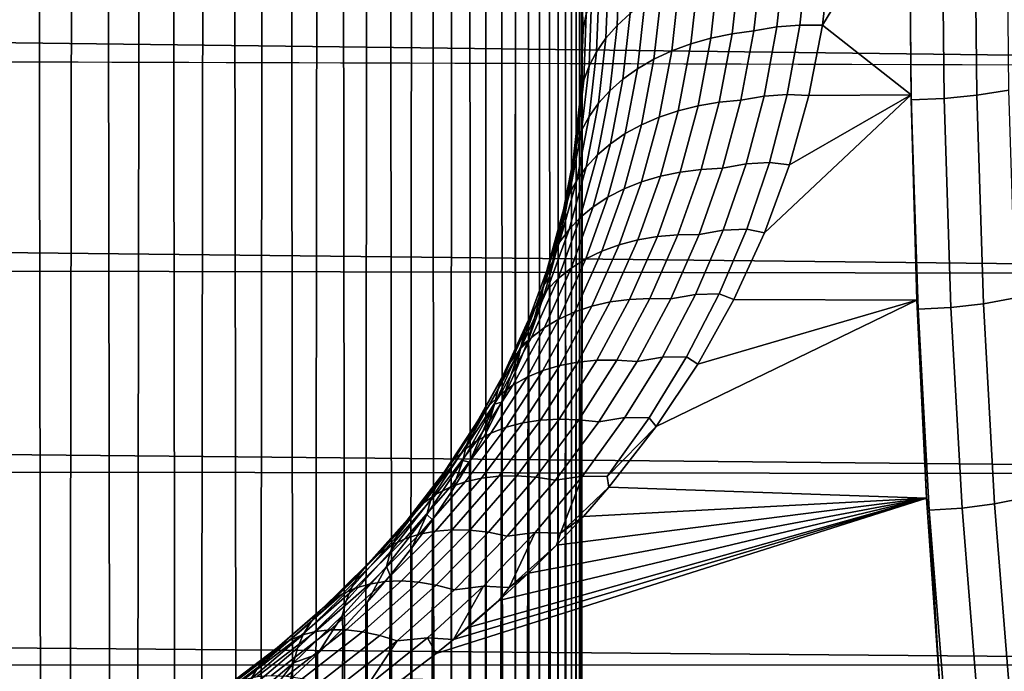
# Model space of a CAD drawing. Header units: metres. Extents: x -29 to 117, y -464 to 29.
# Tile 338 of 362: x 107.61 to 111.53, y -21.3 to -18.71. Entities that reach past the tile are written whole.
import ezdxf

# ---------------------------------------------------------------- set-up
doc = ezdxf.new("R2010")
doc.units = ezdxf.units.M
doc.layers.add('solid_24_501_056_XXX', color=7, linetype='CONTINUOUS')

msp = doc.modelspace()

# ---------------------------------------------------------------- linework, layer by layer
at = {"layer": 'solid_24_501_056_XXX'}
for points in [[(107.678444, -14.947405, 76.994499), (107.535042, -14.842514, 77.049065), (107.460922, -58.685654, 129.387787), (107.748825, -58.863129, 129.238861)], [(107.818336, -15.055886, 76.937325), (107.678444, -14.947405, 76.994499), (107.748825, -58.863129, 129.238861)], [(107.954483, -15.167619, 76.877426), (107.818336, -15.055886, 76.937325), (107.748825, -58.863129, 129.238861), (108.021912, -59.053841, 129.078842)], [(108.086777, -15.282563, 76.814911), (107.954483, -15.167619, 76.877426), (108.021912, -59.053841, 129.078842)], [(108.215126, -15.400729, 76.749916), (108.086777, -15.282563, 76.814911), (108.021912, -59.053841, 129.078842), (108.27916, -59.257069, 128.90831)], [(108.339325, -15.521753, 76.682358), (108.215126, -15.400729, 76.749916), (108.27916, -59.257069, 128.90831)], [(108.459167, -15.645267, 76.612137), (108.339325, -15.521753, 76.682358), (108.27916, -59.257069, 128.90831), (108.519585, -59.472046, 128.727921)], [(108.574585, -15.771293, 76.539436), (108.459167, -15.645267, 76.612137), (108.519585, -59.472046, 128.727921)], [(108.685501, -15.899735, 76.464363), (108.574585, -15.771293, 76.539436), (108.519585, -59.472046, 128.727921), (108.742287, -59.697952, 128.538361)], [(108.791748, -16.030245, 76.386826), (108.685501, -15.899735, 76.464363), (108.742287, -59.697952, 128.538361)], [(108.893204, -16.162477, 76.306793), (108.791748, -16.030245, 76.386826), (108.742287, -59.697952, 128.538361), (108.946404, -59.933929, 128.340347)], [(108.989815, -16.296471, 76.224464), (108.893204, -16.162477, 76.306793), (108.946404, -59.933929, 128.340347)], [(109.081512, -16.432068, 76.139915), (108.989815, -16.296471, 76.224464), (108.946404, -59.933929, 128.340347), (109.131172, -60.179089, 128.134644)], [(109.168205, -16.568954, 76.053093), (109.081512, -16.432068, 76.139915), (109.131172, -60.179089, 128.134644)], [(109.249817, -16.706852, 75.963989), (109.168205, -16.568954, 76.053093), (109.131172, -60.179089, 128.134644), (109.295891, -60.432495, 127.922012)], [(109.326302, -16.845768, 75.872833), (109.249817, -16.706852, 75.963989), (109.295891, -60.432495, 127.922012)], [(109.397629, -16.985523, 75.779671), (109.326302, -16.845768, 75.872833), (109.295891, -60.432495, 127.922012), (109.439926, -60.693188, 127.703262)], [(109.46376, -17.125877, 75.684456), (109.397629, -16.985523, 75.779671), (109.439926, -60.693188, 127.703262)], [(109.524651, -17.266617, 75.587219), (109.46376, -17.125877, 75.684456), (109.439926, -60.693188, 127.703262), (109.562744, -60.960178, 127.479233)], [(109.580276, -17.407701, 75.488182), (109.524651, -17.266617, 75.587219), (109.562744, -60.960178, 127.479233)], [(109.63063, -17.548967, 75.387367), (109.580276, -17.407701, 75.488182), (109.562744, -60.960178, 127.479233), (109.663872, -61.232456, 127.250763)], [(109.675697, -17.690237, 75.284767), (109.63063, -17.548967, 75.387367), (109.663872, -61.232456, 127.250763)], [(109.715462, -17.83136, 75.180435), (109.675697, -17.690237, 75.284767), (109.663872, -61.232456, 127.250763), (109.742928, -61.508984, 127.018723)], [(109.749908, -17.97225, 75.074539), (109.715462, -17.83136, 75.180435), (109.742928, -61.508984, 127.018723)], [(68.068306, -17.855564, 30.109602), (115.698807, -18.043081, 30.263849), (115.756416, -18.900509, 31.004889), (67.94294, -18.310102, 30.488224)], [(109.779045, -18.112753, 74.967148), (109.749908, -17.97225, 75.074539), (109.742928, -61.508984, 127.018723), (109.799614, -61.788719, 126.784004)], [(109.802856, -18.252718, 74.858315), (109.779045, -18.112753, 74.967148), (109.799614, -61.788719, 126.784004)], [(111.407646, -18.1472, 73.626991), (111.416527, -19.008642, 72.873657), (111.54438, -18.988077, 72.853874), (111.53553, -18.128948, 73.60524)], [(111.146767, -18.161894, 73.644501), (110.834473, -18.447405, 73.401688), (110.801811, -18.72998, 73.154823)], [(111.15448, -19.007828, 72.905533), (111.146767, -18.161894, 73.644501), (110.801811, -18.72998, 73.154823)], [(111.286674, -19.021643, 72.885094), (111.277763, -18.158209, 73.640114), (111.146767, -18.161894, 73.644501), (111.155693, -19.026981, 72.888084)], [(111.155693, -19.026981, 72.888084), (111.146767, -18.161894, 73.644501), (111.15448, -19.007828, 72.905533)], [(111.277763, -18.158209, 73.640114), (111.286674, -19.021643, 72.885094), (111.416527, -19.008642, 72.873657), (111.407646, -18.1472, 73.626991)], [(109.821358, -18.392002, 74.748123), (109.802856, -18.252718, 74.858315), (109.799614, -61.788719, 126.784004), (109.83371, -62.070595, 126.547478)], [(67.817108, -18.756699, 30.876354), (67.94294, -18.310102, 30.488224), (115.756416, -18.900509, 31.004889)], [(109.834557, -18.530506, 74.636688), (109.821358, -18.392002, 74.748123), (109.83371, -62.070595, 126.547478)], [(110.036652, -18.683544, 73.722771), (110.046547, -18.417734, 73.949402), (109.994362, -18.466795, 74.007874), (109.984489, -18.7311, 73.782494)], [(109.839233, -18.480223, 74.560486), (109.849327, -18.745371, 74.339867), (109.862091, -18.686567, 74.269783), (109.851936, -18.421762, 74.48999)], [(110.650986, -18.456911, 73.415779), (110.56076, -18.47168, 73.430916), (110.529503, -18.752806, 73.184517), (110.620399, -18.737034, 73.170586)], [(110.742653, -18.449339, 73.405533), (110.650986, -18.456911, 73.415779), (110.620399, -18.737034, 73.170586), (110.712349, -18.730188, 73.159958)], [(110.712349, -18.730188, 73.159958), (110.801811, -18.72998, 73.154823), (110.834473, -18.447405, 73.401688), (110.742653, -18.449339, 73.405533)], [(109.849327, -18.745371, 74.339867), (109.839233, -18.480223, 74.560486), (109.842461, -18.668106, 74.524132), (109.845093, -18.804682, 74.410545)], [(109.984489, -18.7311, 73.782494), (109.994362, -18.466795, 74.007874), (109.949898, -18.518162, 74.069084), (109.93959, -18.781912, 73.845352)], [(110.388756, -18.507692, 73.487854), (110.3582, -18.78191, 73.247231), (110.442329, -18.764578, 73.213005), (110.473221, -18.487015, 73.456421)], [(110.473221, -18.487015, 73.456421), (110.442329, -18.764578, 73.213005), (110.529503, -18.752806, 73.184517), (110.56076, -18.47168, 73.430916)], [(109.842461, -18.668106, 74.524132), (109.834557, -18.530506, 74.636688), (109.83371, -62.070595, 126.547478), (109.845093, -62.353542, 126.310059)], [(109.93959, -18.781912, 73.845352), (109.949898, -18.518162, 74.069084), (109.91259, -18.572475, 74.133812), (109.902328, -18.835545, 73.910797)], [(110.231926, -18.564327, 73.567352), (110.201927, -18.832615, 73.331665), (110.27784, -18.804653, 73.286896), (110.308098, -18.533537, 73.524933)], [(110.308098, -18.533537, 73.524933), (110.27784, -18.804653, 73.286896), (110.3582, -18.78191, 73.247231), (110.388756, -18.507692, 73.487854)], [(109.902328, -18.835545, 73.910797), (109.91259, -18.572475, 74.133812), (109.88324, -18.628771, 74.200905), (109.873024, -18.891542, 73.978287)], [(110.160904, -18.5998, 73.614738), (110.131111, -18.865557, 73.381157), (110.201927, -18.832615, 73.331665), (110.231926, -18.564327, 73.567352)], [(110.095627, -18.639654, 73.666695), (110.06601, -18.903194, 73.434952), (110.131111, -18.865557, 73.381157), (110.160904, -18.5998, 73.614738)], [(109.873024, -18.891542, 73.978287), (109.88324, -18.628771, 74.200905), (109.862091, -18.686567, 74.269783), (109.851929, -18.949427, 74.047234)], [(110.036652, -18.683544, 73.722771), (110.007164, -18.945206, 73.492577), (110.06601, -18.903194, 73.434952), (110.095627, -18.639654, 73.666695)], [(109.83371, -62.63649, 126.072639), (109.845093, -18.804682, 74.410545), (109.842461, -18.668106, 74.524132), (109.845093, -62.353542, 126.310059)], [(109.851929, -18.949427, 74.047234), (109.862091, -18.686567, 74.269783), (109.849327, -18.745371, 74.339867), (109.839226, -19.008699, 74.117043)], [(109.984489, -18.7311, 73.782494), (109.955078, -18.991236, 73.553558), (110.007164, -18.945206, 73.492577), (110.036652, -18.683544, 73.722771)], [(109.93959, -18.781912, 73.845352), (109.91021, -19.040888, 73.617355), (109.955078, -18.991236, 73.553558), (109.984489, -18.7311, 73.782494)], [(110.712349, -18.730188, 73.159958), (110.620399, -18.737034, 73.170586), (110.569519, -19.012321, 72.922821), (110.661926, -19.006311, 72.911865)], [(110.661926, -19.006311, 72.911865), (110.747208, -19.010107, 72.903458), (110.801811, -18.72998, 73.154823), (110.712349, -18.730188, 73.159958)], [(111.15448, -19.007828, 72.905533), (110.801811, -18.72998, 73.154823), (110.747208, -19.010107, 72.903458)], [(67.817108, -18.756699, 30.876354), (115.756416, -18.900509, 31.004889), (115.799744, -19.726307, 31.778532), (67.69075, -19.195158, 31.273838)], [(109.839226, -19.008699, 74.117043), (109.849327, -18.745371, 74.339867), (109.842461, -18.940254, 74.295776)], [(109.849327, -18.745371, 74.339867), (109.845093, -18.804682, 74.410545), (109.842461, -18.940254, 74.295776)], [(110.3582, -18.78191, 73.247231), (110.307373, -19.051121, 73.003929), (110.390938, -19.03713, 72.966919), (110.442329, -18.764578, 73.213005)], [(110.442329, -18.764578, 73.213005), (110.390938, -19.03713, 72.966919), (110.477501, -19.028912, 72.935471), (110.529503, -18.752806, 73.184517)], [(110.620399, -18.737034, 73.170586), (110.529503, -18.752806, 73.184517), (110.477501, -19.028912, 72.935471), (110.569519, -19.012321, 72.922821)], [(109.842461, -18.940254, 74.295776), (109.845093, -18.804682, 74.410545), (109.83371, -62.63649, 126.072639)], [(109.902328, -18.835545, 73.910797), (109.872932, -19.093737, 73.683434), (109.91021, -19.040888, 73.617355), (109.93959, -18.781912, 73.845352)], [(110.201927, -18.832615, 73.331665), (110.152023, -19.09589, 73.093292), (110.227501, -19.070763, 73.046173), (110.27784, -18.804653, 73.286896)], [(110.27784, -18.804653, 73.286896), (110.227501, -19.070763, 73.046173), (110.307373, -19.051121, 73.003929), (110.3582, -18.78191, 73.247231)], [(109.873024, -18.891542, 73.978287), (109.843575, -19.149332, 73.751228), (109.872932, -19.093737, 73.683434), (109.902328, -18.835545, 73.910797)], [(110.131111, -18.865557, 73.381157), (110.081573, -19.126286, 73.14489), (110.152023, -19.09589, 73.093292), (110.201927, -18.832615, 73.331665)], [(110.06601, -18.903194, 73.434952), (110.016754, -19.16169, 73.200516), (110.081573, -19.126286, 73.14489), (110.131111, -18.865557, 73.381157)], [(109.851929, -18.949427, 74.047234), (109.822372, -19.207199, 73.820152), (109.843575, -19.149332, 73.751228), (109.873024, -18.891542, 73.978287)], [(110.007164, -18.945206, 73.492577), (109.958122, -19.201801, 73.259705), (110.016754, -19.16169, 73.200516), (110.06601, -18.903194, 73.434952)], [(109.839226, -19.008699, 74.117043), (109.809517, -19.266844, 73.889626), (109.822372, -19.207199, 73.820152), (109.851929, -18.949427, 74.047234)], [(109.834557, -19.074993, 74.179817), (109.842461, -18.940254, 74.295776), (109.83371, -62.63649, 126.072639)], [(109.839226, -19.008699, 74.117043), (109.842461, -18.940254, 74.295776), (109.834557, -19.074993, 74.179817)], [(109.955078, -18.991236, 73.553558), (109.906181, -19.246275, 73.321938), (109.958122, -19.201801, 73.259705), (110.007164, -18.945206, 73.492577)], [(109.91021, -19.040888, 73.617355), (109.861374, -19.294735, 73.386696), (109.906181, -19.246275, 73.321938), (109.955078, -18.991236, 73.553558)], [(110.661926, -19.006311, 72.911865), (110.569519, -19.012321, 72.922821), (110.498367, -19.281942, 72.673355), (110.591415, -19.27689, 72.662117)], [(110.591415, -19.27689, 72.662117), (110.670387, -19.286087, 72.649101), (110.747208, -19.010107, 72.903458), (110.661926, -19.006311, 72.911865)], [(111.416527, -19.008642, 72.873657), (111.443077, -19.838522, 72.085922), (111.570839, -19.815681, 72.068146), (111.54438, -18.988077, 72.853874)], [(109.839226, -19.008699, 74.117043), (109.821358, -19.20878, 74.062767), (109.809517, -19.266844, 73.889626)], [(109.839226, -19.008699, 74.117043), (109.834557, -19.074993, 74.179817), (109.821358, -19.20878, 74.062767)], [(109.872932, -19.093737, 73.683434), (109.824081, -19.346762, 73.453415), (109.861374, -19.294735, 73.386696), (109.91021, -19.040888, 73.617355)], [(110.307373, -19.051121, 73.003929), (110.236305, -19.314487, 72.75885), (110.319092, -19.303827, 72.719078), (110.390938, -19.03713, 72.966919)], [(110.390938, -19.03713, 72.966919), (110.319092, -19.303827, 72.719078), (110.404793, -19.299143, 72.684685), (110.477501, -19.028912, 72.935471)], [(110.569519, -19.012321, 72.922821), (110.477501, -19.028912, 72.935471), (110.404793, -19.299143, 72.684685), (110.498367, -19.281942, 72.673355)], [(111.177406, -19.82502, 72.132225), (111.15448, -19.007828, 72.905533), (110.571014, -19.556835, 72.392853), (110.449356, -19.821329, 72.135864)], [(111.15448, -19.007828, 72.905533), (110.670387, -19.286087, 72.649101), (110.571014, -19.556835, 72.392853)], [(111.15448, -19.007828, 72.905533), (110.747208, -19.010107, 72.903458), (110.670387, -19.286087, 72.649101)], [(111.155693, -19.026981, 72.888084), (111.15448, -19.007828, 72.905533), (111.177406, -19.82502, 72.132225)], [(111.155693, -19.026981, 72.888084), (111.182365, -19.860472, 72.097252), (111.313293, -19.853489, 72.09565), (111.286674, -19.021643, 72.885094)], [(111.155693, -19.026981, 72.888084), (111.177406, -19.82502, 72.132225), (111.182365, -19.860472, 72.097252)], [(111.286674, -19.021643, 72.885094), (111.313293, -19.853489, 72.09565), (111.443077, -19.838522, 72.085922), (111.416527, -19.008642, 72.873657)], [(109.834557, -19.074993, 74.179817), (109.83371, -62.63649, 126.072639), (109.799614, -62.918365, 125.836113), (109.821358, -19.20878, 74.062767)], [(110.152023, -19.09589, 73.093292), (110.08226, -19.353313, 72.853127), (110.157135, -19.33103, 72.803665), (110.227501, -19.070763, 73.046173)], [(110.227501, -19.070763, 73.046173), (110.157135, -19.33103, 72.803665), (110.236305, -19.314487, 72.75885), (110.307373, -19.051121, 73.003929)], [(109.843575, -19.149332, 73.751228), (109.794624, -19.401913, 73.52153), (109.824081, -19.346762, 73.453415), (109.872932, -19.093737, 73.683434)], [(110.081573, -19.126286, 73.14489), (110.012329, -19.381151, 72.906822), (110.08226, -19.353313, 72.853127), (110.152023, -19.09589, 73.093292)], [(109.822372, -19.207199, 73.820152), (109.773254, -19.459719, 73.590462), (109.794624, -19.401913, 73.52153), (109.843575, -19.149332, 73.751228)], [(109.958122, -19.201801, 73.259705), (109.88961, -19.452478, 73.025047), (109.947922, -19.414299, 72.964294), (110.016754, -19.16169, 73.200516)], [(110.016754, -19.16169, 73.200516), (109.947922, -19.414299, 72.964294), (110.012329, -19.381151, 72.906822), (110.081573, -19.126286, 73.14489)], [(67.564034, -19.625256, 31.680479), (67.69075, -19.195158, 31.273838), (115.799744, -19.726307, 31.778532)], [(109.906181, -19.246275, 73.321938), (109.837875, -19.495361, 73.088562), (109.88961, -19.452478, 73.025047), (109.958122, -19.201801, 73.259705)], [(109.809517, -19.266844, 73.889626), (109.760147, -19.519682, 73.659615), (109.773254, -19.459719, 73.590462), (109.822372, -19.207199, 73.820152)], [(109.802856, -19.341492, 73.944725), (109.821358, -19.20878, 74.062767), (109.799614, -62.918365, 125.836113)], [(109.809517, -19.266844, 73.889626), (109.821358, -19.20878, 74.062767), (109.802856, -19.341492, 73.944725)], [(109.809517, -19.266844, 73.889626), (109.779045, -19.472979, 73.825783), (109.760147, -19.519682, 73.659615)], [(109.809517, -19.266844, 73.889626), (109.802856, -19.341492, 73.944725), (109.779045, -19.472979, 73.825783)], [(109.861374, -19.294735, 73.386696), (109.793167, -19.542582, 73.154289), (109.837875, -19.495361, 73.088562), (109.906181, -19.246275, 73.321938)], [(110.591415, -19.27689, 72.662117), (110.498367, -19.281942, 72.673355), (110.40715, -19.54528, 72.423027), (110.501015, -19.541306, 72.411522)], [(110.591415, -19.27689, 72.662117), (110.501015, -19.541306, 72.411522), (110.571014, -19.556835, 72.392853), (110.670387, -19.286087, 72.649101)], [(109.824081, -19.346762, 73.453415), (109.755867, -19.593737, 73.22168), (109.793167, -19.542582, 73.154289), (109.861374, -19.294735, 73.386696)], [(110.157135, -19.33103, 72.803665), (110.066963, -19.584837, 72.560226), (110.145226, -19.571386, 72.512863), (110.236305, -19.314487, 72.75885)], [(110.236305, -19.314487, 72.75885), (110.145226, -19.571386, 72.512863), (110.227005, -19.564041, 72.470337), (110.319092, -19.303827, 72.719078)], [(110.319092, -19.303827, 72.719078), (110.227005, -19.564041, 72.470337), (110.3116, -19.562864, 72.433029), (110.404793, -19.299143, 72.684685)], [(110.498367, -19.281942, 72.673355), (110.404793, -19.299143, 72.684685), (110.3116, -19.562864, 72.433029), (110.40715, -19.54528, 72.423027)], [(109.794624, -19.401913, 73.52153), (109.726288, -19.648386, 73.290146), (109.755867, -19.593737, 73.22168), (109.824081, -19.346762, 73.453415)], [(109.802856, -19.341492, 73.944725), (109.799614, -62.918365, 125.836113), (109.742928, -63.198101, 125.601387), (109.779045, -19.472979, 73.825783)], [(110.012329, -19.381151, 72.906822), (109.923622, -19.629539, 72.667831), (109.992889, -19.604275, 72.61203), (110.08226, -19.353313, 72.853127)], [(110.08226, -19.353313, 72.853127), (109.992889, -19.604275, 72.61203), (110.066963, -19.584837, 72.560226), (110.157135, -19.33103, 72.803665)], [(109.947922, -19.414299, 72.964294), (109.859772, -19.66041, 72.72715), (109.923622, -19.629539, 72.667831), (110.012329, -19.381151, 72.906822)], [(109.773254, -19.459719, 73.590462), (109.704697, -19.706064, 73.359116), (109.726288, -19.648386, 73.290146), (109.794624, -19.401913, 73.52153)], [(109.88961, -19.452478, 73.025047), (109.801872, -19.696625, 72.789482), (109.859772, -19.66041, 72.72715), (109.947922, -19.414299, 72.964294)], [(109.760147, -19.519682, 73.659615), (109.691261, -19.766277, 73.427986), (109.704697, -19.706064, 73.359116), (109.773254, -19.459719, 73.590462)], [(109.749908, -19.603142, 73.706055), (109.779045, -19.472979, 73.825783), (109.742928, -63.198101, 125.601387)], [(109.760147, -19.519682, 73.659615), (109.779045, -19.472979, 73.825783), (109.749908, -19.603142, 73.706055)], [(109.837875, -19.495361, 73.088562), (109.75042, -19.737875, 72.854294), (109.801872, -19.696625, 72.789482), (109.88961, -19.452478, 73.025047)], [(109.793167, -19.542582, 73.154289), (109.705864, -19.783804, 72.921028), (109.75042, -19.737875, 72.854294), (109.837875, -19.495361, 73.088562)], [(109.755867, -19.593737, 73.22168), (109.668571, -19.834024, 72.989128), (109.705864, -19.783804, 72.921028), (109.793167, -19.542582, 73.154289)], [(109.760147, -19.519682, 73.659615), (109.715454, -19.731899, 73.585686), (109.691261, -19.766277, 73.427986)], [(109.760147, -19.519682, 73.659615), (109.749908, -19.603142, 73.706055), (109.715454, -19.731899, 73.585686)], [(110.40715, -19.54528, 72.423027), (110.3116, -19.562864, 72.433029), (110.198174, -19.81949, 72.181389), (110.29612, -19.801769, 72.172676)], [(110.501015, -19.541306, 72.411522), (110.40715, -19.54528, 72.423027), (110.29612, -19.801769, 72.172676), (110.390968, -19.799004, 72.160896)], [(110.501015, -19.541306, 72.411522), (110.390968, -19.799004, 72.160896), (110.449356, -19.821329, 72.135864), (110.571014, -19.556835, 72.392853)], [(109.726288, -19.648386, 73.290146), (109.638878, -19.888103, 73.057991), (109.668571, -19.834024, 72.989128), (109.755867, -19.593737, 73.22168)], [(109.992889, -19.604275, 72.61203), (109.884155, -19.848213, 72.370865), (109.957253, -19.831619, 72.316727), (110.066963, -19.584837, 72.560226)], [(110.066963, -19.584837, 72.560226), (109.957253, -19.831619, 72.316727), (110.034401, -19.821249, 72.266823), (110.145226, -19.571386, 72.512863)], [(110.145226, -19.571386, 72.512863), (110.034401, -19.821249, 72.266823), (110.114937, -19.817196, 72.221581), (110.227005, -19.564041, 72.470337)], [(110.227005, -19.564041, 72.470337), (110.114937, -19.817196, 72.221581), (110.198174, -19.81949, 72.181389), (110.3116, -19.562864, 72.433029)], [(67.564034, -19.625256, 31.680479), (115.799744, -19.726307, 31.778532), (115.828773, -20.5193, 32.583401), (67.437141, -20.04677, 32.096069)], [(109.749908, -19.603142, 73.706055), (109.742928, -63.198101, 125.601387), (109.663872, -63.474628, 125.369354), (109.715454, -19.731899, 73.585686)], [(109.859772, -19.66041, 72.72715), (109.752571, -19.899464, 72.48996), (109.815735, -19.870893, 72.428772), (109.923622, -19.629539, 72.667831)], [(109.923622, -19.629539, 72.667831), (109.815735, -19.870893, 72.428772), (109.884155, -19.848213, 72.370865), (109.992889, -19.604275, 72.61203)], [(109.704697, -19.706064, 73.359116), (109.61702, -19.94558, 73.127037), (109.638878, -19.888103, 73.057991), (109.726288, -19.648386, 73.290146)], [(109.801872, -19.696625, 72.789482), (109.695213, -19.93368, 72.553894), (109.752571, -19.899464, 72.48996), (109.859772, -19.66041, 72.72715)], [(109.691261, -19.766277, 73.427986), (109.603188, -20.00596, 73.195686), (109.61702, -19.94558, 73.127037), (109.704697, -19.706064, 73.359116)], [(109.75042, -19.737875, 72.854294), (109.644135, -19.973249, 72.620041), (109.695213, -19.93368, 72.553894), (109.801872, -19.696625, 72.789482)], [(109.705864, -19.783804, 72.921028), (109.599792, -20.017836, 72.68782), (109.644135, -19.973249, 72.620041), (109.75042, -19.737875, 72.854294)], [(109.67569, -19.859165, 73.464821), (109.715454, -19.731899, 73.585686), (109.663872, -63.474628, 125.369354)], [(109.691261, -19.766277, 73.427986), (109.715454, -19.731899, 73.585686), (109.67569, -19.859165, 73.464821)], [(109.668571, -19.834024, 72.989128), (109.562546, -20.067055, 72.756668), (109.599792, -20.017836, 72.68782), (109.705864, -19.783804, 72.921028)], [(109.691261, -19.766277, 73.427986), (109.630615, -19.984749, 73.343498), (109.603188, -20.00596, 73.195686)], [(109.691261, -19.766277, 73.427986), (109.67569, -19.859165, 73.464821), (109.630615, -19.984749, 73.343498)], [(109.957253, -19.831619, 72.316727), (109.828224, -20.07081, 72.074081), (109.904037, -20.063505, 72.021652), (110.034401, -19.821249, 72.266823)], [(110.034401, -19.821249, 72.266823), (109.904037, -20.063505, 72.021652), (109.983101, -20.062712, 71.973717), (110.114937, -19.817196, 72.221581)], [(111.215645, -20.611872, 71.325829), (111.177406, -19.82502, 72.132225), (110.139687, -20.327747, 71.624474), (109.952316, -20.568115, 71.372391)], [(110.114937, -19.817196, 72.221581), (109.983101, -20.062712, 71.973717), (110.064728, -20.068436, 71.930672), (110.198174, -19.81949, 72.181389)], [(110.29612, -19.801769, 72.172676), (110.198174, -19.81949, 72.181389), (110.064728, -20.068436, 71.930672), (110.165474, -20.05084, 71.923172)], [(111.177406, -19.82502, 72.132225), (110.305458, -20.078548, 71.879379), (110.139687, -20.327747, 71.624474)], [(110.390968, -19.799004, 72.160896), (110.29612, -19.801769, 72.172676), (110.165474, -20.05084, 71.923172), (110.261475, -20.049425, 71.911102)], [(110.390968, -19.799004, 72.160896), (110.261475, -20.049425, 71.911102), (110.305458, -20.078548, 71.879379), (110.449356, -19.821329, 72.135864)], [(111.177406, -19.82502, 72.132225), (110.449356, -19.821329, 72.135864), (110.305458, -20.078548, 71.879379)], [(111.182365, -19.860472, 72.097252), (111.177406, -19.82502, 72.132225), (111.215645, -20.611872, 71.325829)], [(111.443077, -19.838522, 72.085922), (111.487099, -20.635124, 71.265427), (111.614716, -20.610052, 71.249672), (111.570839, -19.815681, 72.068146)], [(109.638878, -19.888103, 73.057991), (109.53273, -20.120487, 72.825989), (109.562546, -20.067055, 72.756668), (109.668571, -19.834024, 72.989128)], [(109.67569, -19.859165, 73.464821), (109.663872, -63.474628, 125.369354), (109.562744, -63.746906, 125.140884), (109.630615, -19.984749, 73.343498)], [(109.815735, -19.870893, 72.428772), (109.688904, -20.104652, 72.190567), (109.75631, -20.084566, 72.130547), (109.884155, -19.848213, 72.370865)], [(109.884155, -19.848213, 72.370865), (109.75631, -20.084566, 72.130547), (109.828224, -20.07081, 72.074081), (109.957253, -19.831619, 72.316727)], [(111.182365, -19.860472, 72.097252), (111.226601, -20.660637, 71.273643), (111.357445, -20.652029, 71.273438), (111.313293, -19.853489, 72.09565)], [(111.182365, -19.860472, 72.097252), (111.215645, -20.611872, 71.325829), (111.226601, -20.660637, 71.273643)], [(111.313293, -19.853489, 72.09565), (111.357445, -20.652029, 71.273438), (111.487099, -20.635124, 71.265427), (111.443077, -19.838522, 72.085922)], [(109.61702, -19.94558, 73.127037), (109.51059, -20.177677, 72.895187), (109.53273, -20.120487, 72.825989), (109.638878, -19.888103, 73.057991)], [(109.695213, -19.93368, 72.553894), (109.569893, -20.163082, 72.319191), (109.626587, -20.130899, 72.253624), (109.752571, -19.899464, 72.48996)], [(109.752571, -19.899464, 72.48996), (109.626587, -20.130899, 72.253624), (109.688904, -20.104652, 72.190567), (109.815735, -19.870893, 72.428772)], [(109.603188, -20.00596, 73.195686), (109.496323, -20.238134, 72.963669), (109.51059, -20.177677, 72.895187), (109.61702, -19.94558, 73.127037)], [(109.644135, -19.973249, 72.620041), (109.519302, -20.200926, 72.386703), (109.569893, -20.163082, 72.319191), (109.695213, -19.93368, 72.553894)], [(109.599792, -20.017836, 72.68782), (109.47525, -20.244106, 72.455582), (109.519302, -20.200926, 72.386703), (109.644135, -19.973249, 72.620041)], [(109.580261, -20.108574, 73.221878), (109.630615, -19.984749, 73.343498), (109.562744, -63.746906, 125.140884)], [(109.603188, -20.00596, 73.195686), (109.630615, -19.984749, 73.343498), (109.580261, -20.108574, 73.221878)], [(109.562546, -20.067055, 72.756668), (109.43811, -20.292255, 72.525238), (109.47525, -20.244106, 72.455582), (109.599792, -20.017836, 72.68782)], [(109.603188, -20.00596, 73.195686), (109.524628, -20.230614, 73.100121), (109.496323, -20.238134, 72.963669)], [(109.603188, -20.00596, 73.195686), (109.580261, -20.108574, 73.221878), (109.524628, -20.230614, 73.100121)], [(67.31002, -20.459524, 32.520447), (67.437141, -20.04677, 32.096069), (115.828773, -20.5193, 32.583401)], [(109.828224, -20.07081, 72.074081), (109.680168, -20.301891, 71.833221), (109.754425, -20.297623, 71.778297), (109.904037, -20.063505, 72.021652)], [(109.904037, -20.063505, 72.021652), (109.754425, -20.297623, 71.778297), (109.831772, -20.300051, 71.727692), (109.983101, -20.062712, 71.973717)], [(109.983101, -20.062712, 71.973717), (109.831772, -20.300051, 71.727692), (109.911552, -20.309153, 71.681854), (110.064728, -20.068436, 71.930672)], [(110.165474, -20.05084, 71.923172), (110.064728, -20.068436, 71.930672), (109.911552, -20.309153, 71.681854), (110.015465, -20.291958, 71.675438)], [(110.261475, -20.049425, 71.911102), (110.165474, -20.05084, 71.923172), (110.015465, -20.291958, 71.675438), (110.112762, -20.292036, 71.663025)], [(110.261475, -20.049425, 71.911102), (110.112762, -20.292036, 71.663025), (110.139687, -20.327747, 71.624474), (110.305458, -20.078548, 71.879379)], [(109.53273, -20.120487, 72.825989), (109.408195, -20.344959, 72.59507), (109.43811, -20.292255, 72.525238), (109.562546, -20.067055, 72.756668)], [(109.626587, -20.130899, 72.253624), (109.482132, -20.354212, 72.019096), (109.543434, -20.330307, 71.95414), (109.688904, -20.104652, 72.190567)], [(109.688904, -20.104652, 72.190567), (109.543434, -20.330307, 71.95414), (109.609634, -20.312817, 71.892006), (109.75631, -20.084566, 72.130547)], [(109.75631, -20.084566, 72.130547), (109.609634, -20.312817, 71.892006), (109.680168, -20.301891, 71.833221), (109.828224, -20.07081, 72.074081)], [(109.51059, -20.177677, 72.895187), (109.38578, -20.40177, 72.66449), (109.408195, -20.344959, 72.59507), (109.53273, -20.120487, 72.825989)], [(109.569893, -20.163082, 72.319191), (109.426247, -20.384329, 72.086319), (109.482132, -20.354212, 72.019096), (109.626587, -20.130899, 72.253624)], [(109.580261, -20.108574, 73.221878), (109.562744, -63.746906, 125.140884), (109.439926, -64.013901, 124.916855), (109.524628, -20.230614, 73.100121)], [(109.496323, -20.238134, 72.963669), (109.37104, -20.4622, 72.732903), (109.38578, -20.40177, 72.66449), (109.51059, -20.177677, 72.895187)], [(109.519302, -20.200926, 72.386703), (109.376259, -20.420399, 72.155235), (109.426247, -20.384329, 72.086319), (109.569893, -20.163082, 72.319191)], [(109.47525, -20.244106, 72.455582), (109.332603, -20.462112, 72.225258), (109.376259, -20.420399, 72.155235), (109.519302, -20.200926, 72.386703)], [(109.43811, -20.292255, 72.525238), (109.295639, -20.509117, 72.295784), (109.332603, -20.462112, 72.225258), (109.47525, -20.244106, 72.455582)], [(109.496323, -20.238134, 72.963669), (109.397591, -20.468966, 72.856697), (109.37104, -20.4622, 72.732903)], [(109.496323, -20.238134, 72.963669), (109.46373, -20.350821, 72.978394), (109.397591, -20.468966, 72.856697)], [(109.46373, -20.350821, 72.978394), (109.524628, -20.230614, 73.100121), (109.439926, -64.013901, 124.916855)], [(109.496323, -20.238134, 72.963669), (109.524628, -20.230614, 73.100121), (109.46373, -20.350821, 72.978394)], [(109.408195, -20.344959, 72.59507), (109.265686, -20.561007, 72.366203), (109.295639, -20.509117, 72.295784), (109.43811, -20.292255, 72.525238)], [(109.680168, -20.301891, 71.833221), (109.513481, -20.524414, 71.595146), (109.585953, -20.523151, 71.537743), (109.754425, -20.297623, 71.778297)], [(109.754425, -20.297623, 71.778297), (109.585953, -20.523151, 71.537743), (109.661346, -20.528751, 71.48452), (109.831772, -20.300051, 71.727692)], [(109.831772, -20.300051, 71.727692), (109.661346, -20.528751, 71.48452), (109.739029, -20.541166, 71.435921), (109.911552, -20.309153, 71.681854)], [(110.015465, -20.291958, 71.675438), (109.911552, -20.309153, 71.681854), (109.739029, -20.541166, 71.435921), (109.846466, -20.524658, 71.43042)], [(110.112762, -20.292036, 71.663025), (110.015465, -20.291958, 71.675438), (109.846466, -20.524658, 71.43042), (109.945206, -20.526373, 71.417587)], [(109.945206, -20.526373, 71.417587), (110.139687, -20.327747, 71.624474), (110.112762, -20.292036, 71.663025)], [(109.482132, -20.354212, 72.019096), (109.319633, -20.568977, 71.787354), (109.379745, -20.547424, 71.720482), (109.543434, -20.330307, 71.95414)], [(109.543434, -20.330307, 71.95414), (109.379745, -20.547424, 71.720482), (109.44455, -20.532528, 71.656235), (109.609634, -20.312817, 71.892006)], [(109.609634, -20.312817, 71.892006), (109.44455, -20.532528, 71.656235), (109.513481, -20.524414, 71.595146), (109.680168, -20.301891, 71.833221)], [(109.945206, -20.526373, 71.417587), (109.952316, -20.568115, 71.372391), (110.139687, -20.327747, 71.624474)], [(109.38578, -20.40177, 72.66449), (109.243011, -20.617338, 72.435928), (109.265686, -20.561007, 72.366203), (109.408195, -20.344959, 72.59507)], [(109.426247, -20.384329, 72.086319), (109.264725, -20.597, 71.856262), (109.319633, -20.568977, 71.787354), (109.482132, -20.354212, 72.019096)], [(109.46373, -20.350821, 72.978394), (109.439926, -64.013901, 124.916855), (109.295891, -64.27459, 124.698105), (109.397591, -20.468966, 72.856697)], [(109.376259, -20.420399, 72.155235), (109.215477, -20.631254, 71.92662), (109.264725, -20.597, 71.856262), (109.426247, -20.384329, 72.086319)], [(109.37104, -20.4622, 72.732903), (109.227798, -20.677633, 72.504356), (109.243011, -20.617338, 72.435928), (109.38578, -20.40177, 72.66449)], [(109.332603, -20.462112, 72.225258), (109.172325, -20.671448, 71.997841), (109.215477, -20.631254, 71.92662), (109.376259, -20.420399, 72.155235)], [(67.31002, -20.459524, 32.520447), (115.828773, -20.5193, 32.583401), (115.843262, -21.279072, 33.418877), (67.182594, -20.863342, 32.95343)], [(109.295639, -20.509117, 72.295784), (109.135635, -20.717236, 72.069298), (109.172325, -20.671448, 71.997841), (109.332603, -20.462112, 72.225258)], [(109.227798, -20.677633, 72.504356), (109.37104, -20.4622, 72.732903), (109.326256, -20.584993, 72.735237), (109.249756, -20.698889, 72.61425)], [(109.326256, -20.584993, 72.735237), (109.397591, -20.468966, 72.856697), (109.295891, -64.27459, 124.698105)], [(109.37104, -20.4622, 72.732903), (109.397591, -20.468966, 72.856697), (109.326256, -20.584993, 72.735237)], [(109.265686, -20.561007, 72.366203), (109.105721, -20.768229, 72.140388), (109.135635, -20.717236, 72.069298), (109.295639, -20.509117, 72.295784)], [(109.379745, -20.547424, 71.720482), (109.198265, -20.755579, 71.490608), (109.261452, -20.743263, 71.42424), (109.44455, -20.532528, 71.656235)], [(109.44455, -20.532528, 71.656235), (109.261452, -20.743263, 71.42424), (109.328568, -20.737932, 71.360863), (109.513481, -20.524414, 71.595146)], [(109.513481, -20.524414, 71.595146), (109.328568, -20.737932, 71.360863), (109.399025, -20.73963, 71.301018), (109.585953, -20.523151, 71.537743)], [(109.585953, -20.523151, 71.537743), (109.399025, -20.73963, 71.301018), (109.472229, -20.748344, 71.245216), (109.661346, -20.528751, 71.48452)], [(109.661346, -20.528751, 71.48452), (109.472229, -20.748344, 71.245216), (109.547554, -20.764, 71.193924), (109.739029, -20.541166, 71.435921)], [(109.846466, -20.524658, 71.43042), (109.739029, -20.541166, 71.435921), (109.547554, -20.764, 71.193924), (109.658859, -20.748478, 71.18911)], [(109.759171, -20.751982, 71.175751), (109.846466, -20.524658, 71.43042), (109.658859, -20.748478, 71.18911)], [(109.846466, -20.524658, 71.43042), (109.759171, -20.751982, 71.175751), (109.952316, -20.568115, 71.372391), (109.945206, -20.526373, 71.417587)], [(109.243011, -20.617338, 72.435928), (109.082825, -20.823986, 72.210503), (109.105721, -20.768229, 72.140388), (109.265686, -20.561007, 72.366203)], [(109.264725, -20.597, 71.856262), (109.08577, -20.800686, 71.630013), (109.139534, -20.774775, 71.559395), (109.319633, -20.568977, 71.787354)], [(109.319633, -20.568977, 71.787354), (109.139534, -20.774775, 71.559395), (109.198265, -20.755579, 71.490608), (109.379745, -20.547424, 71.720482)], [(109.759171, -20.751982, 71.175751), (109.850601, -20.684917, 71.24762), (109.952316, -20.568115, 71.372391)], [(111.215645, -20.611872, 71.325829), (109.952316, -20.568115, 71.372391), (109.850601, -20.684917, 71.24762)], [(109.215477, -20.631254, 71.92662), (109.037422, -20.83309, 71.701866), (109.08577, -20.800686, 71.630013), (109.264725, -20.597, 71.856262)], [(109.326256, -20.584993, 72.735237), (109.295891, -64.27459, 124.698105), (109.131172, -64.528, 124.485474), (109.249756, -20.698889, 72.61425)], [(111.268867, -21.367464, 70.486938), (111.215645, -20.611872, 71.325829), (109.264, -21.230724, 70.643822), (109.131615, -21.331697, 70.528198)], [(111.215645, -20.611872, 71.325829), (109.333176, -21.175249, 70.70681), (109.264, -21.230724, 70.643822)], [(111.215645, -20.611872, 71.325829), (109.391411, -21.126955, 70.761337), (109.333176, -21.175249, 70.70681)], [(111.215645, -20.611872, 71.325829), (109.513992, -21.020222, 70.880852), (109.391411, -21.126955, 70.761337)], [(111.215645, -20.611872, 71.325829), (109.6315, -20.910833, 71.00193), (109.513992, -21.020222, 70.880852)], [(111.215645, -20.611872, 71.325829), (109.743698, -20.799105, 71.124168), (109.6315, -20.910833, 71.00193)], [(111.215645, -20.611872, 71.325829), (109.850601, -20.684917, 71.24762), (109.743698, -20.799105, 71.124168)], [(111.226601, -20.660637, 71.273643), (111.215645, -20.611872, 71.325829), (111.268867, -21.367464, 70.486938)], [(111.487099, -20.635124, 71.265427), (111.548203, -21.397015, 70.413811), (111.675606, -21.369761, 70.400101), (111.614716, -20.610052, 71.249672)], [(109.172325, -20.671448, 71.997841), (108.994919, -20.87171, 71.774323), (109.037422, -20.83309, 71.701866), (109.215477, -20.631254, 71.92662)], [(109.227798, -20.677633, 72.504356), (109.067162, -20.884037, 72.279045), (109.082825, -20.823986, 72.210503), (109.243011, -20.617338, 72.435928)], [(111.226601, -20.660637, 71.273643), (111.287994, -21.426033, 70.418915), (111.418716, -21.415819, 70.420105), (111.357445, -20.652029, 71.273438)], [(111.357445, -20.652029, 71.273438), (111.418716, -21.415819, 70.420105), (111.548203, -21.397015, 70.413811), (111.487099, -20.635124, 71.265427)], [(109.135635, -20.717236, 72.069298), (108.958611, -20.916218, 71.846786), (108.994919, -20.87171, 71.774323), (109.172325, -20.671448, 71.997841)], [(109.067162, -20.884037, 72.279045), (109.227798, -20.677633, 72.504356), (109.168144, -20.810587, 72.493919), (109.081444, -20.919861, 72.374184)], [(109.227798, -20.677633, 72.504356), (109.249756, -20.698889, 72.61425), (109.168144, -20.810587, 72.493919)], [(109.759171, -20.751982, 71.175751), (109.743698, -20.799105, 71.124168), (109.850601, -20.684917, 71.24762)], [(111.226601, -20.660637, 71.273643), (111.268867, -21.367464, 70.486938), (111.287994, -21.426033, 70.418915)], [(109.105721, -20.768229, 72.140388), (108.928818, -20.96623, 71.918617), (108.958611, -20.916218, 71.846786), (109.135635, -20.717236, 72.069298)], [(109.168144, -20.810587, 72.493919), (109.249756, -20.698889, 72.61425), (109.131172, -64.528, 124.485474)], [(109.082825, -20.823986, 72.210503), (108.905785, -21.02132, 71.989212), (108.928818, -20.96623, 71.918617), (109.105721, -20.768229, 72.140388)], [(109.139534, -20.774775, 71.559395), (108.942261, -20.971178, 71.336258), (108.999397, -20.954334, 71.265549), (109.198265, -20.755579, 71.490608)], [(109.198265, -20.755579, 71.490608), (108.999397, -20.954334, 71.265549), (109.060768, -20.944576, 71.197075), (109.261452, -20.743263, 71.42424)], [(109.261452, -20.743263, 71.42424), (109.060768, -20.944576, 71.197075), (109.125832, -20.94199, 71.131432), (109.328568, -20.737932, 71.360863)], [(109.328568, -20.737932, 71.360863), (109.125832, -20.94199, 71.131432), (109.194046, -20.946596, 71.069183), (109.399025, -20.73963, 71.301018)], [(109.399025, -20.73963, 71.301018), (109.194046, -20.946596, 71.069183), (109.264816, -20.958355, 71.010849), (109.472229, -20.748344, 71.245216)], [(109.472229, -20.748344, 71.245216), (109.264816, -20.958355, 71.010849), (109.33754, -20.977165, 70.956932), (109.547554, -20.764, 71.193924)], [(109.658859, -20.748478, 71.18911), (109.547554, -20.764, 71.193924), (109.33754, -20.977165, 70.956932), (109.453018, -20.962942, 70.952538)], [(109.555031, -20.968393, 70.938515), (109.658859, -20.748478, 71.18911), (109.453018, -20.962942, 70.952538)], [(109.658859, -20.748478, 71.18911), (109.555031, -20.968393, 70.938515), (109.743698, -20.799105, 71.124168), (109.759171, -20.751982, 71.175751)], [(109.037422, -20.83309, 71.701866), (108.842552, -21.02549, 71.481979), (108.889824, -20.994965, 71.408607), (109.08577, -20.800686, 71.630013)], [(109.08577, -20.800686, 71.630013), (108.889824, -20.994965, 71.408607), (108.942261, -20.971178, 71.336258), (109.139534, -20.774775, 71.559395)], [(109.555031, -20.968393, 70.938515), (109.6315, -20.910833, 71.00193), (109.743698, -20.799105, 71.124168)], [(108.994919, -20.87171, 71.774323), (108.80085, -21.062494, 71.55574), (108.842552, -21.02549, 71.481979), (109.037422, -20.83309, 71.701866)], [(109.067162, -20.884037, 72.279045), (108.889717, -21.08102, 72.057968), (108.905785, -21.02132, 71.989212), (109.082825, -20.823986, 72.210503)], [(109.168144, -20.810587, 72.493919), (109.131172, -64.528, 124.485474), (108.946404, -64.773155, 124.279762), (109.081444, -20.919861, 72.374184)], [(67.055054, -21.258018, 33.394802), (67.182594, -20.863342, 32.95343), (115.843262, -21.279072, 33.418877)], [(108.958611, -20.916218, 71.846786), (108.765068, -21.105661, 71.629257), (108.80085, -21.062494, 71.55574), (108.994919, -20.87171, 71.774323)], [(108.889717, -21.08102, 72.057968), (109.067162, -20.884037, 72.279045), (108.989738, -21.026674, 72.255325), (108.89312, -21.131016, 72.137665)], [(109.067162, -20.884037, 72.279045), (109.081444, -20.919861, 72.374184), (108.989738, -21.026674, 72.255325)], [(108.928818, -20.96623, 71.918617), (108.735504, -21.154621, 71.701912), (108.765068, -21.105661, 71.629257), (108.958611, -20.916218, 71.846786)], [(108.989738, -21.026674, 72.255325), (109.081444, -20.919861, 72.374184), (108.946404, -64.773155, 124.279762)], [(109.555031, -20.968393, 70.938515), (109.513992, -21.020222, 70.880852), (109.6315, -20.910833, 71.00193)], [(108.905785, -21.02132, 71.989212), (108.712433, -21.208956, 71.773079), (108.735504, -21.154621, 71.701912), (108.928818, -20.96623, 71.918617)], [(108.942261, -20.971178, 71.336258), (108.728325, -21.157841, 71.118965), (108.783669, -21.143332, 71.046326), (108.999397, -20.954334, 71.265549)], [(108.999397, -20.954334, 71.265549), (108.783669, -21.143332, 71.046326), (108.842987, -21.136101, 70.975769), (109.060768, -20.944576, 71.197075)], [(109.060768, -20.944576, 71.197075), (108.842987, -21.136101, 70.975769), (108.905769, -21.136209, 70.90789), (109.125832, -20.94199, 71.131432)], [(109.125832, -20.94199, 71.131432), (108.905769, -21.136209, 70.90789), (108.971489, -21.143656, 70.843277), (109.194046, -20.946596, 71.069183)], [(109.194046, -20.946596, 71.069183), (108.971489, -21.143656, 70.843277), (109.039574, -21.158377, 70.782478), (109.264816, -20.958355, 71.010849)], [(109.264816, -20.958355, 71.010849), (109.039574, -21.158377, 70.782478), (109.109451, -21.180246, 70.726013), (109.33754, -20.977165, 70.956932)], [(109.453018, -20.962942, 70.952538), (109.33754, -20.977165, 70.956932), (109.109451, -21.180246, 70.726013), (109.229385, -21.167627, 70.721718)], [(109.229385, -21.167627, 70.721718), (109.333176, -21.175249, 70.70681), (109.453018, -20.962942, 70.952538)], [(109.453018, -20.962942, 70.952538), (109.333176, -21.175249, 70.70681), (109.513992, -21.020222, 70.880852), (109.555031, -20.968393, 70.938515)], [(108.842552, -21.02549, 71.481979), (108.631416, -21.208136, 71.267975), (108.677429, -21.179504, 71.193054), (108.889824, -20.994965, 71.408607)], [(108.889824, -20.994965, 71.408607), (108.677429, -21.179504, 71.193054), (108.728325, -21.157841, 71.118965), (108.942261, -20.971178, 71.336258)], [(108.80085, -21.062494, 71.55574), (108.590683, -21.24349, 71.343071), (108.631416, -21.208136, 71.267975), (108.842552, -21.02549, 71.481979)], [(108.889717, -21.08102, 72.057968), (108.69603, -21.2682, 71.842148), (108.712433, -21.208956, 71.773079), (108.905785, -21.02132, 71.989212)], [(108.989738, -21.026674, 72.255325), (108.946404, -64.773155, 124.279762), (108.742287, -65.009132, 124.081749), (108.89312, -21.131016, 72.137665)], [(109.513992, -21.020222, 70.880852), (109.333176, -21.175249, 70.70681), (109.391411, -21.126955, 70.761337)], [(108.765068, -21.105661, 71.629257), (108.55558, -21.285267, 71.417717), (108.590683, -21.24349, 71.343071), (108.80085, -21.062494, 71.55574)], [(108.889717, -21.08102, 72.057968), (108.791664, -21.2328, 72.021339), (108.69603, -21.2682, 71.842148)], [(108.889717, -21.08102, 72.057968), (108.89312, -21.131016, 72.137665), (108.791664, -21.2328, 72.021339)], [(108.735504, -21.154621, 71.701912), (108.526398, -21.333107, 71.491264), (108.55558, -21.285267, 71.417717), (108.765068, -21.105661, 71.629257)], [(108.677429, -21.179504, 71.193054), (108.449165, -21.354034, 70.98436), (108.498314, -21.334482, 70.908516), (108.728325, -21.157841, 71.118965)], [(108.728325, -21.157841, 71.118965), (108.498314, -21.334482, 70.908516), (108.551628, -21.322277, 70.833969), (108.783669, -21.143332, 71.046326)], [(108.712433, -21.208956, 71.773079), (108.503387, -21.386602, 71.56308), (108.526398, -21.333107, 71.491264), (108.735504, -21.154621, 71.701912)], [(108.783669, -21.143332, 71.046326), (108.551628, -21.322277, 70.833969), (108.608665, -21.317524, 70.761353), (108.842987, -21.136101, 70.975769)], [(108.842987, -21.136101, 70.975769), (108.608665, -21.317524, 70.761353), (108.668938, -21.320265, 70.691284), (108.905769, -21.136209, 70.90789)], [(108.905769, -21.136209, 70.90789), (108.668938, -21.320265, 70.691284), (108.731918, -21.330473, 70.624367), (108.971489, -21.143656, 70.843277)], [(108.971489, -21.143656, 70.843277), (108.731918, -21.330473, 70.624367), (108.797081, -21.348064, 70.561172), (109.039574, -21.158377, 70.782478)], [(108.791664, -21.2328, 72.021339), (108.89312, -21.131016, 72.137665), (108.742287, -65.009132, 124.081749)], [(109.039574, -21.158377, 70.782478), (108.797081, -21.348064, 70.561172), (108.863869, -21.372887, 70.502243), (109.109451, -21.180246, 70.726013)], [(108.631416, -21.208136, 71.267975), (108.404617, -21.380768, 71.060844), (108.449165, -21.354034, 70.98436), (108.677429, -21.179504, 71.193054)], [(108.988503, -21.362181, 70.497681), (109.109451, -21.180246, 70.726013), (108.863869, -21.372887, 70.502243)], [(109.229385, -21.167627, 70.721718), (108.988503, -21.362181, 70.497681), (109.131615, -21.331697, 70.528198), (109.264, -21.230724, 70.643822)], [(108.988503, -21.362181, 70.497681), (109.229385, -21.167627, 70.721718), (109.109451, -21.180246, 70.726013)], [(109.229385, -21.167627, 70.721718), (109.264, -21.230724, 70.643822), (109.333176, -21.175249, 70.70681)], [(108.590683, -21.24349, 71.343071), (108.365051, -21.414452, 71.137321), (108.404617, -21.380768, 71.060844), (108.631416, -21.208136, 71.267975)], [(108.69603, -21.2682, 71.842148), (108.486755, -21.445295, 71.632561), (108.503387, -21.386602, 71.56308), (108.712433, -21.208956, 71.773079)], [(108.791664, -21.2328, 72.021339), (108.742287, -65.009132, 124.081749), (108.519585, -65.235039, 123.892197), (108.68541, -21.331814, 71.906281)], [(108.69603, -21.2682, 71.842148), (108.791664, -21.2328, 72.021339), (108.68541, -21.331814, 71.906281)], [(67.055054, -21.258018, 33.394802), (115.843262, -21.279072, 33.418877), (115.843224, -22.004473, 34.283588), (66.927574, -21.643349, 33.844341)], [(108.55558, -21.285267, 71.417717), (108.330788, -21.4548, 71.213135), (108.365051, -21.414452, 71.137321), (108.590683, -21.24349, 71.343071)], [(108.69603, -21.2682, 71.842148), (108.574493, -21.428053, 71.792824), (108.486755, -21.445295, 71.632561)], [(108.69603, -21.2682, 71.842148), (108.68541, -21.331814, 71.906281), (108.574493, -21.428053, 71.792824)], [(108.526398, -21.333107, 71.491264), (108.302139, -21.501469, 71.287636), (108.330788, -21.4548, 71.213135), (108.55558, -21.285267, 71.417717)]]:
    msp.add_3dface(points, dxfattribs=at)

doc.saveas('drawing.dxf')
